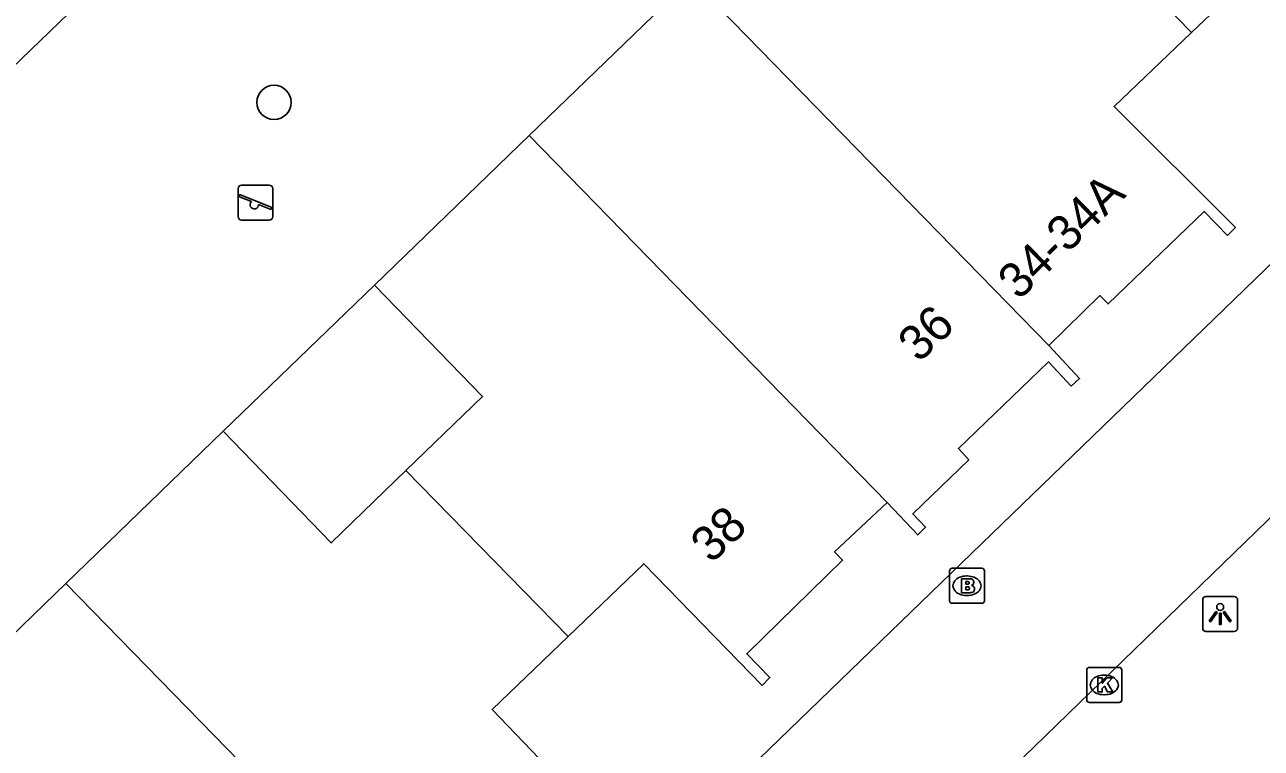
# Model space of a CAD drawing. Extents: x 157466 to 158888, y 383063 to 384677.
# Drawn here: x 158356.38 to 158391.69, y 383891.03 to 383911.68 of the extents above; entities that cross this region are included whole.
import ezdxf

# ---------------------------------------------------------------- set-up
doc = ezdxf.new("R2010")
doc.units = 0
for name, color, linetype in [('IMGEO_Boom', 7, 'Continuous'), ('IMGEO_Brandkraan', 7, 'Continuous'), ('IMGEO_Groenvoorziening', 7, 'Continuous'), ('IMGEO_Hek', 7, 'Continuous'), ('IMGEO_Kolk', 7, 'Continuous'), ('IMGEO_Lichtpunt', 7, 'Continuous'), ('IMGEO_Pand', 7, 'Continuous'), ('IMGEO_Pand_nummerreeks', 7, 'Continuous'), ('IMGEO_Rijbaan_lokaal_open', 7, 'Continuous'), ('IMGEO_Speelvoorziening', 7, 'Continuous'), ('IMGEO_Voetpad_open', 7, 'Continuous')]:
    doc.layers.add(name, color=color, linetype=linetype)

msp = doc.modelspace()

# ---------------------------------------------------------------- linework, layer by layer
at = {"layer": 'IMGEO_Boom'}
msp.add_circle((158363.502, 383909.466), 0.489, dxfattribs=at)
at = {"layer": 'IMGEO_Brandkraan'}
for p, q in [((158382.858, 383896.172), (158383.71, 383896.172)), ((158382.783, 383895.246), (158382.783, 383896.098)), ((158383.271, 383895.952), (158383.296, 383895.952)), ((158383.784, 383896.098), (158383.784, 383895.246)), ((158383.71, 383895.172), (158382.858, 383895.172)), ((158383.294, 383895.392), (158383.269, 383895.392))]:
    msp.add_line(p, q, dxfattribs=at)
for points in [[(158382.858, 383896.172), (158383.71, 383896.172)], [(158382.783, 383895.246), (158382.783, 383896.098)], [(158383.131, 383895.872), (158383.131, 383895.472), (158383.344, 383895.472)], [(158383.362, 383895.872), (158383.131, 383895.872)], [(158383.31, 383895.791), (158383.256, 383895.791), (158383.256, 383895.715)], [(158383.784, 383896.098), (158383.784, 383895.246)], [(158383.256, 383895.715), (158383.309, 383895.715)], [(158383.318, 383895.639), (158383.256, 383895.639), (158383.256, 383895.558)], [(158383.256, 383895.558), (158383.318, 383895.558)], [(158383.71, 383895.172), (158382.858, 383895.172)]]:
    msp.add_lwpolyline(points, dxfattribs=at)
for centre, radius, start, end in [((158382.86, 383896.096), 0.0765, 91.552, 178.448), ((158382.86, 383896.096), 0.0765, 91.552, 178.448), ((158383.708, 383896.096), 0.0765, 1.552, 88.448), ((158383.708, 383896.096), 0.0765, 1.552, 88.448), ((158383.311, 383895.753), 0.0379, 267.8285, 90.9355), ((158383.366, 383895.727), 0.145, 59.4692, 91.5367), ((158383.391, 383895.774), 0.0922, 285.5137, 58.1501), ((158383.319, 383895.598), 0.0404, 269.8759, 90.5077), ((158383.35, 383895.723), 0.251, 268.6676, 293.5347), ((158383.396, 383895.582), 0.105, 301.3115, 78.989), ((158382.86, 383895.248), 0.0765, 181.552, 268.448), ((158382.86, 383895.248), 0.0765, 181.552, 268.448), ((158383.708, 383895.248), 0.0765, 271.552, 358.448), ((158383.708, 383895.248), 0.0765, 271.552, 358.448)]:
    msp.add_arc(centre, radius, start, end, dxfattribs=at)
for centre, major_axis, ratio, start_param, end_param in [((158383.27, 383895.672), (-0.387, 0.002), 0.722429, 4.712389, 7.853982), ((158383.295, 383895.672), (-0.39, 0.002), 0.717154, 1.570796, 4.712389)]:
    msp.add_ellipse(centre, major_axis=major_axis, ratio=ratio, start_param=start_param, end_param=end_param, dxfattribs=at)
at = {"layer": 'IMGEO_Groenvoorziening'}
msp.add_lwpolyline([(158362.047, 383900.08), (158366.371, 383904.255)], dxfattribs=at)
at = {"layer": 'IMGEO_Hek'}
msp.add_lwpolyline([(158362.047, 383900.08), (158366.371, 383904.255)], dxfattribs=at)
at = {"layer": 'IMGEO_Kolk'}
for p, q in [((158386.778, 383893.342), (158387.63, 383893.342)), ((158386.703, 383892.416), (158386.703, 383893.268)), ((158387.191, 383893.122), (158387.216, 383893.122)), ((158387.704, 383893.268), (158387.704, 383892.416)), ((158387.63, 383892.342), (158386.778, 383892.342)), ((158387.214, 383892.562), (158387.189, 383892.562))]:
    msp.add_line(p, q, dxfattribs=at)
for points in [[(158386.778, 383893.342), (158387.63, 383893.342)], [(158386.703, 383892.416), (158386.703, 383893.268)], [(158387.024, 383893.042), (158387.147, 383893.042), (158387.147, 383892.891), (158387.277, 383893.042), (158387.441, 383893.042), (158387.295, 383892.891), (158387.448, 383892.642), (158387.296, 383892.642), (158387.211, 383892.806), (158387.147, 383892.739), (158387.147, 383892.642), (158387.024, 383892.642), (158387.024, 383893.042)], [(158387.704, 383893.268), (158387.704, 383892.416)], [(158387.63, 383892.342), (158386.778, 383892.342)]]:
    msp.add_lwpolyline(points, dxfattribs=at)
for centre, start, end in [((158386.78, 383893.266), 91.552, 178.448), ((158386.78, 383893.266), 91.552, 178.448), ((158387.628, 383893.266), 1.552, 88.448), ((158387.628, 383893.266), 1.552, 88.448), ((158386.78, 383892.418), 181.552, 268.448), ((158386.78, 383892.418), 181.552, 268.448), ((158387.628, 383892.418), 271.552, 358.448), ((158387.628, 383892.418), 271.552, 358.448)]:
    msp.add_arc(centre, 0.0765, start, end, dxfattribs=at)
for centre, major_axis, ratio, start_param, end_param in [((158387.19, 383892.842), (-0.387, 0.002), 0.722429, 4.712389, 7.853982), ((158387.215, 383892.842), (-0.39, 0.002), 0.717154, 1.570796, 4.712389)]:
    msp.add_ellipse(centre, major_axis=major_axis, ratio=ratio, start_param=start_param, end_param=end_param, dxfattribs=at)
at = {"layer": 'IMGEO_Lichtpunt'}
for p, q in [((158390.013, 383895.271), (158390.013, 383894.464)), ((158390.013, 383895.271), (158390.013, 383894.464)), ((158390.915, 383895.366), (158390.107, 383895.366)), ((158390.915, 383895.366), (158390.107, 383895.366)), ((158391.009, 383894.464), (158391.009, 383895.271)), ((158391.009, 383894.464), (158391.009, 383895.271)), ((158390.107, 383894.37), (158390.915, 383894.37)), ((158390.107, 383894.37), (158390.915, 383894.37))]:
    msp.add_line(p, q, dxfattribs=at)
for points in [[(158390.387, 383894.935), (158390.426, 383894.907), (158390.238, 383894.645), (158390.2, 383894.672), (158390.387, 383894.935)], [(158390.489, 383894.887), (158390.536, 383894.887), (158390.536, 383894.565), (158390.489, 383894.565), (158390.489, 383894.887)], [(158390.599, 383894.907), (158390.637, 383894.934), (158390.824, 383894.672), (158390.785, 383894.644), (158390.599, 383894.907)]]:
    msp.add_lwpolyline(points, dxfattribs=at)
msp.add_circle((158390.512, 383895.069), 0.0994, dxfattribs=at)
for centre, start, end in [((158390.107, 383895.271), 90, 180), ((158390.107, 383895.271), 90, 180), ((158390.915, 383895.271), 0, 90), ((158390.915, 383895.271), 0, 90), ((158390.107, 383894.464), 180, 270), ((158390.107, 383894.464), 180, 270), ((158390.915, 383894.464), 270, 0), ((158390.915, 383894.464), 270, 360)]:
    msp.add_arc(centre, 0.0946, start, end, dxfattribs=at)
at = {"layer": 'IMGEO_Pand'}
for points in [[(158389.694, 383911.459), (158385.021, 383916.248)], [(158389.694, 383911.459), (158391.903, 383913.563), (158395.278, 383910.071), (158395.507, 383910.269), (158394.884, 383910.986), (158397.454, 383913.502), (158397.767, 383913.194), (158399.363, 383914.737), (158399.725, 383914.363), (158399.952, 383914.571), (158399.082, 383915.523)], [(158375.41, 383912.993), (158370.782, 383908.519)], [(158375.41, 383912.993), (158385.619, 383902.532)], [(158385.619, 383902.532), (158387.079, 383903.954), (158387.311, 383903.716), (158390.054, 383906.357), (158390.722, 383905.672), (158390.949, 383905.9), (158387.484, 383909.355), (158389.694, 383911.459)], [(158370.782, 383908.519), (158366.371, 383904.255)], [(158381.002, 383898.046), (158370.782, 383908.519)], [(158366.371, 383904.255), (158369.457, 383901.077), (158367.269, 383898.962)], [(158381.002, 383898.046), (158381.879, 383897.125), (158382.104, 383897.348), (158381.735, 383897.724), (158383.336, 383899.27), (158383.041, 383899.587), (158385.607, 383902.063), (158386.263, 383901.369), (158386.498, 383901.587), (158385.619, 383902.532)], [(158362.047, 383900.08), (158357.56, 383895.739)], [(158367.269, 383898.962), (158365.134, 383896.897), (158362.047, 383900.08)], [(158367.269, 383898.962), (158371.895, 383894.221)], [(158371.895, 383894.221), (158374.058, 383896.301), (158377.438, 383892.828), (158377.66, 383893.051), (158376.996, 383893.734), (158379.734, 383896.401), (158379.506, 383896.644), (158381.002, 383898.046)], [(158357.56, 383895.739), (158353.164, 383891.487)], [(158357.56, 383895.739), (158368.312, 383884.721)], [(158368.312, 383884.721), (158369.892, 383886.258), (158369.587, 383886.575), (158372.197, 383889.102), (158372.874, 383888.421), (158373.097, 383888.628), (158369.732, 383892.14), (158371.895, 383894.221)]]:
    msp.add_lwpolyline(points, dxfattribs=at)
at = {"layer": 'IMGEO_Rijbaan_lokaal_open'}
for points in [[(158421.25, 383933.184), (158360.596, 383874.532)], [(158384.27, 383890.17), (158395.648, 383901.21)]]:
    msp.add_lwpolyline(points, dxfattribs=at)
at = {"layer": 'IMGEO_Speelvoorziening'}
for p, q in [((158362.575, 383907.108), (158363.365, 383907.108)), ((158363.365, 383907.108), (158362.575, 383907.108)), ((158362.475, 383906.208), (158362.475, 383907.008)), ((158362.475, 383907.008), (158362.475, 383906.208)), ((158362.858, 383906.636), (158362.519, 383906.773)), ((158362.544, 383906.833), (158363.42, 383906.48)), ((158363.465, 383907.008), (158363.465, 383906.208)), ((158363.465, 383906.208), (158363.465, 383907.008)), ((158363.396, 383906.42), (158363.056, 383906.557)), ((158363.365, 383906.108), (158362.575, 383906.108)), ((158362.575, 383906.108), (158363.365, 383906.108))]:
    msp.add_line(p, q, dxfattribs=at)
for centre, radius, start, end in [((158362.575, 383907.008), 0.1, 90, 180), ((158362.575, 383907.008), 0.1, 90, 180), ((158363.365, 383907.008), 0.1, 0, 90), ((158363.365, 383907.008), 0.1, 360, 90), ((158362.532, 383906.803), 0.0327, 68.078, 248.078), ((158362.937, 383906.546), 0.12, 130.9928, 5.1632), ((158363.408, 383906.45), 0.0327, 248.078, 68.078), ((158362.575, 383906.208), 0.1, 180, 270), ((158362.575, 383906.208), 0.1, 180, 270), ((158363.365, 383906.208), 0.1, 270, 0), ((158363.365, 383906.208), 0.1, 270, 0)]:
    msp.add_arc(centre, radius, start, end, dxfattribs=at)
at = {"layer": 'IMGEO_Voetpad_open'}
msp.add_lwpolyline([(158306.048, 383862.049), (158349.461, 383904.125), (158402.592, 383955.381)], dxfattribs=at)

# ---------------------------------------------------------------- texts
at = {"layer": 'IMGEO_Pand_nummerreeks'}
for s, rotation, p in [('34-34A', 44.2438, (158384.769, 383903.798)), ('36', 43.8517, (158381.914, 383902.014)), ('38', 43.6254, (158375.989, 383896.282))]:
    msp.add_text(s, height=1, rotation=rotation, dxfattribs=at).set_placement(p)

doc.saveas('drawing.dxf')
